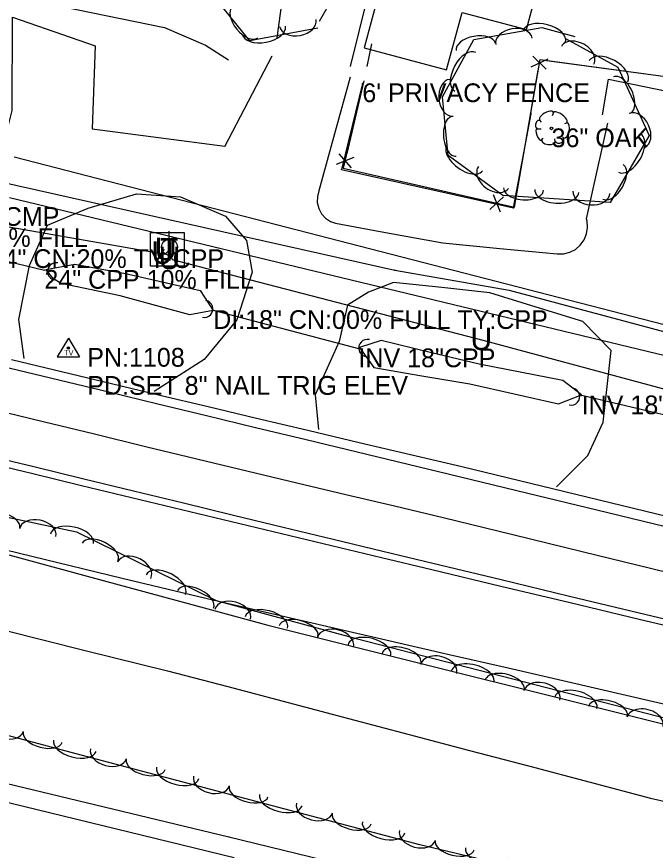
# Model space of a CAD drawing. Extents: x 1441650 to 1491889, y 345904 to 358319.
# Drawn here: x 1446371.8 to 1446542.3, y 354297.3 to 354519.8 of the extents above; entities that cross this region are included whole.
import ezdxf

# ---------------------------------------------------------------- set-up
doc = ezdxf.new("R2010")
doc.units = 0
for name, color, linetype in [('Default', 7, 'Continuous'), ('S_BUILDING', 7, 'Continuous'), ('S_CROSS_DRAIN', 7, 'Continuous'), ('S_CROSS_DRAIN_ANNOT', 7, 'Continuous'), ('S_DITCHLINE', 7, 'Continuous'), ('S_DRG_PT_SYM', 7, 'Continuous'), ('S_EDGE_PAVEMENT', 7, 'Continuous'), ('S_FENCE', 7, 'Continuous'), ('S_FENCE_ANNOT', 7, 'Continuous'), ('S_GAS_UTILITIES', 7, 'Continuous'), ('S_GRAVEL_ROAD', 7, 'Continuous'), ('S_MSC_PT_SYM', 7, 'Continuous'), ('S_PARKING', 7, 'Continuous'), ('S_PAVEMENT_CROWN', 7, 'Continuous'), ('S_RAILROAD', 7, 'Continuous'), ('S_SANITARY_SEWER', 7, 'Continuous'), ('S_SECONDARY_CTL', 7, 'Continuous'), ('S_SECONDARY_CTL_ANNOT', 7, 'Continuous'), ('S_SHOULDER', 7, 'Continuous'), ('S_TELEPHONE_UTILITIES', 7, 'Continuous'), ('S_TREE', 7, 'Continuous'), ('S_TREE_ANNOT', 7, 'Continuous'), ('S_UNDERGROUND_CABLE', 7, 'Continuous'), ('S_UTILITY_POLE', 7, 'Continuous'), ('S_UTL_PT_SYM', 7, 'Continuous'), ('S_WATER_UTILITIES', 7, 'Continuous')]:
    doc.layers.add(name, color=color, linetype=linetype)

msp = doc.modelspace()

# ---------------------------------------------------------------- linework, layer by layer
at = {"layer": 'S_BUILDING'}
msp.add_lwpolyline([(1446463.8, 354556.37), (1446456.38, 354528.68), (1446468.29, 354525.49), (1446464.55, 354511.54), (1446486.57, 354505.64), (1446490.68, 354520.98), (1446507.85, 354516.38), (1446515.07, 354543.34), (1446493.75, 354549.06), (1446494.48, 354551.77), (1446472.7, 354557.61), (1446471.79, 354554.22)], close=True, dxfattribs=at)
at = {"layer": 'S_CROSS_DRAIN'}
for p, q in [((1446356.08, 354457.75), (1446379.23, 354452.21)), ((1446424.26, 354441.49), (1446463.03, 354431.27)), ((1446565.82, 354408.57), (1446522.61, 354418.72))]:
    msp.add_line(p, q, dxfattribs=at)
for centre, start, end in [((1446382.36, 354451.86), 78.0748, 258.404), ((1446421.89, 354441.85), 258.0748, 78.404), ((1446465.41, 354431.4), 76.0901, 256.4193), ((1446519.78, 354418.46), 258.0748, 78.404)]:
    msp.add_arc(centre, 2.3, start, end, dxfattribs=at)
at = {"layer": 'S_DITCHLINE'}
for points in [[(1446379.6, 354452.35), (1446387.35, 354453.81), (1446400.88, 354451.3), (1446420.84, 354446.77), (1446424.25, 354441.42), (1446418.03, 354440.23), (1446399.42, 354445.32), (1446383.73, 354448.64), (1446381.66, 354449.89)], [(1446463.3, 354431.56), (1446467.19, 354426.19), (1446479.98, 354424.01), (1446492.78, 354421.82), (1446516.43, 354416.52), (1446522.57, 354418.89), (1446517.61, 354422.72), (1446495.23, 354427.07), (1446482.15, 354430.24), (1446469.07, 354433.42)]]:
    msp.add_lwpolyline(points, close=True, dxfattribs=at)
for points in [[(1446351.67, 354381.67), (1446375.85, 354375.83), (1446400.03, 354369.99), (1446424.21, 354364.15), (1446439.96, 354360.52), (1446455.71, 354356.88), (1446471.47, 354353.25), (1446487.22, 354349.62), (1446502.97, 354345.99), (1446518.72, 354342.35), (1446534.47, 354338.72), (1446550.23, 354335.09), (1446563.5, 354331.75), (1446576.77, 354328.41), (1446590.05, 354325.08), (1446603.32, 354321.74), (1446616.6, 354318.41), (1446629.87, 354315.07), (1446643.15, 354311.73), (1446656.42, 354308.4)], [(1446368.21, 354356.14), (1446390.15, 354350.7), (1446412.09, 354345.27), (1446428.2, 354341.02), (1446444.31, 354336.76), (1446460.43, 354332.51), (1446476.54, 354328.26), (1446492.65, 354324.01), (1446508.76, 354319.76), (1446524.87, 354315.51), (1446540.98, 354311.26), (1446554.79, 354308.14), (1446568.61, 354305.03), (1446582.42, 354301.92), (1446596.23, 354298.81), (1446610.04, 354295.7)]]:
    msp.add_lwpolyline(points, dxfattribs=at)
at = {"layer": 'S_DRG_PT_SYM'}
for points in [[(1446379.23, 354452.21), (1446379.23, 354452.26), (1446379.23, 354452.21), (1446379.18, 354452.21), (1446379.23, 354452.21), (1446379.23, 354452.16), (1446379.23, 354452.21), (1446379.28, 354452.21)], [(1446424.26, 354441.49), (1446424.26, 354441.54), (1446424.26, 354441.49), (1446424.21, 354441.49), (1446424.26, 354441.49), (1446424.26, 354441.44), (1446424.26, 354441.49), (1446424.31, 354441.49)], [(1446463.03, 354431.27), (1446463.03, 354431.32), (1446463.03, 354431.27), (1446462.98, 354431.27), (1446463.03, 354431.27), (1446463.03, 354431.22), (1446463.03, 354431.27), (1446463.08, 354431.27)], [(1446522.61, 354418.72), (1446522.61, 354418.77), (1446522.61, 354418.72), (1446522.56, 354418.72), (1446522.61, 354418.72), (1446522.61, 354418.67), (1446522.61, 354418.72), (1446522.66, 354418.72)]]:
    msp.add_lwpolyline(points, dxfattribs=at)
at = {"layer": 'S_EDGE_PAVEMENT'}
for points in [[(1446369.74, 354426.12), (1446383.41, 354422.83), (1446396.44, 354419.67), (1446409.48, 354416.52), (1446422.51, 354413.37), (1446435.54, 354410.21), (1446449.12, 354406.94), (1446462.71, 354403.66), (1446476.3, 354400.39), (1446489.88, 354397.12), (1446508.26, 354392.66), (1446526.64, 354388.21), (1446545.02, 354383.75), (1446563.4, 354379.3), (1446577.61, 354375.87), (1446591.82, 354372.44), (1446606.03, 354369.01), (1446620.24, 354365.58), (1446644.08, 354359.82), (1446667.92, 354354.06)], [(1446362.92, 354403.01), (1446376.41, 354399.75), (1446389.73, 354396.52), (1446403.04, 354393.28), (1446416.36, 354390.04), (1446429.68, 354386.81), (1446442.98, 354383.6), (1446456.28, 354380.39), (1446469.57, 354377.18), (1446482.87, 354373.97), (1446501.13, 354369.58), (1446519.38, 354365.19), (1446537.64, 354360.8), (1446555.89, 354356.42), (1446570.62, 354352.84), (1446585.34, 354349.27), (1446600.07, 354345.7), (1446614.8, 354342.12), (1446637.91, 354336.55), (1446661.02, 354330.97)]]:
    msp.add_lwpolyline(points, dxfattribs=at)
at = {"layer": 'S_FENCE'}
for p, q in [((1446513.14, 354505.78), (1446509.6, 354509.31)), ((1446509.11, 354506.48), (1446513.63, 354508.61)), ((1446464.08, 354502.03), (1446458.55, 354479.05)), ((1446504.39, 354468.78), (1446509.17, 354493.93)), ((1446461.77, 354482.25), (1446457.12, 354480.4)), ((1446457.78, 354483.19), (1446461.11, 354479.46)), ((1446458.55, 354479.05), (1446504.39, 354468.78)), ((1446498.09, 354468.38), (1446501.79, 354471.74)), ((1446498.99, 354472.37), (1446500.88, 354467.75))]:
    msp.add_line(p, q, dxfattribs=at)
for points in [[(1446466.52, 354512.57), (1446465.29, 354506.55)], [(1446466.52, 354512.57), (1446465.29, 354506.55)], [(1446464.51, 354502.73), (1446458.99, 354479.38), (1446504.68, 354468.98), (1446511.52, 354508.4), (1446585.05, 354498.45)], [(1446512.64, 354508.24), (1446532.46, 354505.56)], [(1446507.61, 354485.87), (1446511.03, 354505.58)], [(1446532.46, 354505.56), (1446552.28, 354502.88)], [(1446464.51, 354502.73), (1446459.91, 354483.27)], [(1446501.89, 354469.62), (1446504.68, 354468.98), (1446507.61, 354485.87)], [(1446458.99, 354479.38), (1446458.99, 354479.38), (1446478.49, 354474.94)], [(1446478.49, 354474.94), (1446497.99, 354470.5)]]:
    msp.add_lwpolyline(points, dxfattribs=at)
at = {"layer": 'S_GAS_UTILITIES'}
for p, q in [((1446366.68, 354475.9), (1446472.74, 354452.2)), ((1446472.74, 354452.2), (1446503.29, 354446.8)), ((1446503.29, 354446.8), (1446565.51, 354430.19))]:
    msp.add_line(p, q, dxfattribs=at)
at = {"layer": 'S_GRAVEL_ROAD'}
for points in [[(1446342.97, 354435.82), (1446351.84, 354446.48), (1446360.8, 354456.46), (1446365.72, 354475.6), (1446370.63, 354494.75), (1446370.75, 354519.66), (1446392.79, 354512.03), (1446392.01, 354489.89), (1446409.7, 354487.56), (1446427.39, 354485.23), (1446427.39, 354485.2), (1446433.7, 354497.29), (1446440.01, 354509.39), (1446440.01, 354509.37)], [(1446460.81, 354503.67), (1446456.65, 354488.52), (1446452.48, 354473.38), (1446452.07, 354471.82), (1446452.05, 354470.22), (1446452.43, 354468.65), (1446453.19, 354467.23), (1446454.27, 354466.04), (1446455.6, 354465.16), (1446456.9, 354464.68), (1446471.24, 354462.06), (1446485.59, 354459.45), (1446500.81, 354457.97), (1446516.04, 354456.49), (1446517.75, 354456.51), (1446519.42, 354456.94), (1446520.95, 354457.73), (1446522.25, 354458.86), (1446523.25, 354460.25), (1446523.91, 354461.84), (1446524.19, 354463.54), (1446524.06, 354465.26), (1446523.91, 354465.9), (1446526.73, 354478.67), (1446529.55, 354491.45)], [(1446373.8, 354428.62), (1446372.43, 354439.04), (1446375.25, 354453.45), (1446380.09, 354464.22), (1446390.94, 354468.74), (1446403.81, 354472.53), (1446415.56, 354471.72), (1446427.55, 354466.57), (1446433.2, 354460.13), (1446434.72, 354451.63), (1446430.57, 354438.96), (1446421.85, 354428.35), (1446408.52, 354419.75)], [(1446515.92, 354394.3), (1446524.29, 354402.69), (1446528.38, 354411.58), (1446529, 354417.15), (1446530.52, 354430.69), (1446522.88, 354438.44), (1446510.51, 354442.29), (1446498.14, 354446.14), (1446485.25, 354447.52), (1446472.36, 354448.91), (1446465.69, 354446.34), (1446460.13, 354442.84), (1446457.87, 354433.16), (1446451.51, 354418.92), (1446452.34, 354409.63)]]:
    msp.add_lwpolyline(points, dxfattribs=at)
at = {"layer": 'S_MSC_PT_SYM'}
for points in [[(1446464.08, 354502.03), (1446464.08, 354502.08), (1446464.08, 354502.03), (1446464.03, 354502.03), (1446464.08, 354502.03), (1446464.08, 354501.98), (1446464.08, 354502.03), (1446464.13, 354502.03)], [(1446509.17, 354493.93), (1446509.17, 354493.98), (1446509.17, 354493.93), (1446509.12, 354493.93), (1446509.17, 354493.93), (1446509.17, 354493.88), (1446509.17, 354493.93), (1446509.22, 354493.93)], [(1446458.55, 354479.05), (1446458.55, 354479.1), (1446458.55, 354479.05), (1446458.5, 354479.05), (1446458.55, 354479.05), (1446458.55, 354479), (1446458.55, 354479.05), (1446458.6, 354479.05)], [(1446504.39, 354468.78), (1446504.39, 354468.83), (1446504.39, 354468.78), (1446504.34, 354468.78), (1446504.39, 354468.78), (1446504.39, 354468.73), (1446504.39, 354468.78), (1446504.44, 354468.78)], [(1446428.48, 354300.92), (1446428.48, 354300.97), (1446428.48, 354300.92), (1446428.43, 354300.92), (1446428.48, 354300.92), (1446428.48, 354300.87), (1446428.48, 354300.92), (1446428.53, 354300.92)]]:
    msp.add_lwpolyline(points, dxfattribs=at)
at = {"layer": 'S_PARKING'}
for points in [[(1446397.36, 354624.33), (1446381.95, 354570.92), (1446375.72, 354538.68), (1446376.14, 354528.94), (1446380.45, 354523.24), (1446411.24, 354516.95), (1446422.23, 354512.27), (1446428.34, 354508.35)], [(1446481.47, 354595.87), (1446472.89, 354577.11), (1446461.99, 354563.91), (1446458.24, 354553.9), (1446451.96, 354529.98), (1446465.61, 354525.98), (1446460.83, 354506.57)], [(1446441.39, 354514.22), (1446444.89, 354540.27), (1446442.69, 354572.47), (1446445.14, 354584.45)], [(1446528.13, 354493.63), (1446529.8, 354503.14), (1446564.41, 354496.07), (1446562.98, 354487.69)]]:
    msp.add_lwpolyline(points, dxfattribs=at)
at = {"layer": 'S_PAVEMENT_CROWN'}
msp.add_lwpolyline([(1446365.61, 354414.94), (1446378.88, 354411.76), (1446392.56, 354408.45), (1446406.24, 354405.14), (1446419.92, 354401.84), (1446433.6, 354398.53), (1446446.62, 354395.44), (1446459.64, 354392.34), (1446472.66, 354389.24), (1446485.69, 354386.15), (1446504.22, 354381.61), (1446522.75, 354377.07), (1446541.29, 354372.54), (1446559.82, 354368), (1446574.36, 354364.5), (1446588.89, 354361), (1446603.43, 354357.5), (1446617.97, 354354.01), (1446640.17, 354348.66), (1446662.38, 354343.32)], dxfattribs=at)
at = {"layer": 'S_RAILROAD'}
for p, q in [((1446314.98, 354328.28), (1446428.48, 354300.92)), ((1446312.07, 354324), (1446429.84, 354295.45)), ((1446428.48, 354300.92), (1446530.3, 354276.2))]:
    msp.add_line(p, q, dxfattribs=at)
at = {"layer": 'S_SANITARY_SEWER'}
msp.add_line((1446371.19, 354482.39), (1446566.21, 354432.11), dxfattribs=at)
at = {"layer": 'S_SECONDARY_CTL'}
for p, q in [((1446385.66, 354434.02), (1446382.65, 354429.06)), ((1446385.66, 354434.02), (1446388.61, 354429.06)), ((1446382.65, 354429.06), (1446388.61, 354429.06))]:
    msp.add_line(p, q, dxfattribs=at)
for radius in [0.311, 0.183, 0.103]:
    msp.add_circle((1446385.66, 354431.41), radius, dxfattribs=at)
at = {"layer": 'S_SHOULDER'}
for points in [[(1446370.42, 354428.29), (1446384.17, 354425.03), (1446397.1, 354421.94), (1446410.02, 354418.85), (1446422.95, 354415.76), (1446435.87, 354412.68), (1446449.57, 354409.45), (1446463.26, 354406.21), (1446476.96, 354402.98), (1446490.65, 354399.75), (1446508.98, 354395.3), (1446527.31, 354390.84), (1446545.63, 354386.39), (1446563.96, 354381.93), (1446578.21, 354378.47), (1446592.46, 354375.02), (1446606.7, 354371.56), (1446620.95, 354368.1), (1446633.21, 354365.06), (1446645.47, 354362.02), (1446657.73, 354358.98)], [(1446362.35, 354401.2), (1446375.82, 354397.96), (1446389.15, 354394.74), (1446402.49, 354391.53), (1446415.82, 354388.31), (1446429.16, 354385.09), (1446442.51, 354381.89), (1446455.87, 354378.68), (1446469.22, 354375.47), (1446482.58, 354372.26), (1446501.04, 354367.86), (1446519.51, 354363.46), (1446537.97, 354359.06), (1446556.44, 354354.66), (1446570.93, 354351.14), (1446585.43, 354347.62), (1446599.92, 354344.1), (1446614.42, 354340.58), (1446638.11, 354334.82), (1446661.8, 354329.07)]]:
    msp.add_lwpolyline(points, dxfattribs=at)
at = {"layer": 'S_TELEPHONE_UTILITIES'}
msp.add_lwpolyline([(1446407.53, 354453.24), (1446407.53, 354462.24), (1446416.53, 354462.24), (1446416.53, 354453.24)], close=True, dxfattribs=at)
at = {"layer": 'S_TREE'}
for p, q in [((1446515.13, 354494.26), (1446514.74, 354493.41)), ((1446511.33, 354492.24), (1446511.84, 354491.66)), ((1446518.7, 354491.47), (1446518.04, 354491.2)), ((1446510.68, 354489.92), (1446511.8, 354489.92)), ((1446511.84, 354486.74), (1446512.3, 354487.44)), ((1446515.52, 354486.47), (1446515.44, 354487.24)), ((1446517.92, 354487.36), (1446517.46, 354487.79))]:
    msp.add_line(p, q, dxfattribs=at)
for points in [[(1446452.16, 354516.73), (1446434.1, 354513.35), (1446421.68, 354528.76), (1446422.82, 354553.96), (1446433.78, 354566.48), (1446453.99, 354558.73), (1446460.84, 354533.02), (1446452.59, 354518.53)], [(1446518.33, 354513.97), (1446532.25, 354506.34), (1446540.62, 354488.14), (1446530.21, 354470.26), (1446501.6, 354472.07), (1446486.97, 354482.81), (1446485.47, 354498.43), (1446493.85, 354513.78), (1446511.94, 354516.96), (1446520.79, 354514.55)], [(1446066.8, 354447.62), (1446143.91, 354428.65), (1446246.93, 354407.56), (1446309.08, 354398.67), (1446342.08, 354392.02), (1446387.8, 354382.36), (1446425.03, 354363.96), (1446462.42, 354353.82), (1446542.91, 354333.16), (1446634.86, 354310.99), (1446749.65, 354283.42), (1446825.75, 354264.35), (1446891.49, 354247.76), (1446920.75, 354233.86), (1446937, 354226.62), (1446955.71, 354227.95), (1446981.79, 354224.67), (1447009.64, 354215.66), (1447044.85, 354206.75), (1447061.38, 354203.2), (1447067.8, 354201.83), (1447129.51, 354187.75)], [(1447118.54, 354144.26), (1446946.35, 354185.46), (1446854.63, 354207.8), (1446741.94, 354236.39), (1446606.53, 354268.55), (1446479.42, 354298.82), (1446390.4, 354322.33), (1446338.7, 354336.12), (1446187.84, 354373.79), (1446074.45, 354398.8), (1446034.2, 354416.88)], [(1446358.56, 354379.19), (1446374.62, 354374.85), (1446390.69, 354370.5), (1446406.75, 354366.15), (1446422.81, 354361.8), (1446438.87, 354357.46), (1446455.96, 354353.18), (1446473.05, 354348.91), (1446490.14, 354344.64), (1446507.23, 354340.37), (1446524.32, 354336.1), (1446541.41, 354331.83), (1446558.5, 354327.55), (1446575.59, 354323.28), (1446592.68, 354319.01), (1446609.77, 354314.74), (1446626.86, 354310.47), (1446643.95, 354306.2), (1446661.04, 354301.92)], [(1446358.56, 354379.19), (1446374.62, 354374.85), (1446390.69, 354370.5), (1446406.75, 354366.15), (1446422.81, 354361.8), (1446438.87, 354357.46), (1446455.96, 354353.18), (1446473.05, 354348.91), (1446490.14, 354344.64), (1446507.23, 354340.37), (1446524.32, 354336.1), (1446541.41, 354331.83), (1446558.5, 354327.55), (1446575.59, 354323.28), (1446592.68, 354319.01), (1446609.77, 354314.74), (1446626.86, 354310.47), (1446643.95, 354306.2), (1446661.04, 354301.92)]]:
    msp.add_lwpolyline(points, dxfattribs=at)
msp.add_circle((1446514.57, 354490.01), 0.341, dxfattribs=at)
for centre, major_axis, ratio, start_param, end_param in [((1446432.8, 354518.35), (3.36, -4.16), 0.540697, 3.141593, 6.283185), ((1446446.85, 354518.16), (4.87, 0.91), 0.68531, 3.141593, 6.283185), ((1446512.67, 354514.57), (-5.66, 1.55), 0.549792, 3.141593, 6.283185), ((1446437.8, 354516.2), (5.77, 1.08), 0.55008, 3.141593, 6.283185), ((1446504.55, 354513.25), (-4.88, -0.86), 0.684614, 3.141593, 6.283185), ((1446494.36, 354511.72), (-5.27, -0.93), 0.54015, 3.141593, 6.283185), ((1446521.53, 354509.5), (-4.34, 2.38), 0.685133, 3.141635, 6.283228), ((1446491.53, 354505.11), (-2.81, -5.15), 0.549559, 3.141668, 6.28326), ((1446529.78, 354505.28), (-5.15, 2.82), 0.549937, 3.141619, 6.283211), ((1446487.89, 354498.17), (0.47, -4.93), 0.68515, 3.141841, 6.283433), ((1446533.33, 354498.91), (-2.23, 4.85), 0.541328, 3.141306, 6.282899), ((1446513.24, 354493.21), (1.86, 1.08), 0.471018, 0, 3.141593), ((1446516.89, 354492.89), (-1.81, 1.36), 0.405113, 3.141593, 6.283186), ((1446537.39, 354489.45), (-2.07, 4.5), 0.686107, 3.141108, 6.2827), ((1446488.62, 354487.89), (0.51, -5.32), 0.540572, 3.141739, 6.283332), ((1446511, 354491.1), (0.31, 1.03), 0.646762, 0, 3.141593), ((1446518.25, 354489.48), (0.46, 2.04), 0.482994, 3.141593, 6.283185), ((1446511.31, 354488.45), (-0.61, 1.6), 0.420543, 6.283185, 9.424777), ((1446513.77, 354486.67), (-1.83, 0.19), 0.529943, 0, 3.141593), ((1446516.73, 354486.96), (1.09, 0.46), 0.711534, 3.141592, 6.283185), ((1446535.42, 354483.42), (2.94, 5.07), 0.550428, 3.139604, 6.281197), ((1446491.43, 354482.17), (4.73, -3.47), 0.550001, 3.141587, 6.28318), ((1446530.97, 354475.77), (2.68, 4.62), 0.541041, 3.139666, 6.281259), ((1446499.05, 354476.9), (3.99, -2.93), 0.685213, 3.141583, 6.283176), ((1446507.11, 354473.85), (5.33, -0.34), 0.540407, 3.140955, 6.282548), ((1446515.96, 354473.29), (5.86, -0.37), 0.549783, 3.140934, 6.282527), ((1446525.21, 354472.97), (4.94, -0.31), 0.68494, 3.140515, 6.282107), ((1446367.42, 354384.51), (-5.23, 1.1), 0.53657, 3.141593, 6.283185), ((1446377.45, 354382.13), (-4.85, 1.02), 0.680077, 3.141593, 6.283185), ((1446386.56, 354380.47), (-5.74, 1.21), 0.545879, 3.141593, 6.283185), ((1446394.08, 354376.91), (-4.79, 2.37), 0.536838, 3.141593, 6.283185), ((1446403.2, 354372.11), (-4.44, 2.2), 0.680416, 3.141593, 6.283185), ((1446411.61, 354368.24), (-5.26, 2.6), 0.546151, 3.141593, 6.283185), ((1446419.56, 354364.31), (-4.79, 2.37), 0.536838, 3.141593, 6.283185), ((1446429.47, 354360.3), (-4.78, 1.3), 0.680099, 3.141593, 6.283185), ((1446438.48, 354358.13), (-5.66, 1.54), 0.545896, 3.141593, 6.283185), ((1446447.04, 354355.81), (-5.16, 1.4), 0.536587, 3.141593, 6.283185), ((1446456.91, 354352.87), (-4.78, 1.3), 0.680099, 3.141593, 6.283185), ((1446465.95, 354350.74), (-5.68, 1.46), 0.545901, 3.14098, 6.282573), ((1446474.54, 354348.54), (-5.18, 1.33), 0.536592, 3.140999, 6.282592), ((1446484.46, 354345.72), (-4.8, 1.23), 0.680104, 3.140596, 6.282189), ((1446493.49, 354343.67), (-5.68, 1.46), 0.545901, 3.14098, 6.282573), ((1446502.08, 354341.47), (-5.18, 1.33), 0.536592, 3.140999, 6.282592), ((1446511.99, 354338.66), (-4.8, 1.23), 0.680104, 3.140596, 6.282189), ((1446521.02, 354336.61), (-5.68, 1.46), 0.545901, 3.14098, 6.282573), ((1446529.61, 354334.4), (-5.18, 1.33), 0.536592, 3.140999, 6.282592), ((1446539.53, 354331.59), (-4.8, 1.23), 0.680104, 3.140596, 6.282189), ((1446368.89, 354330.43), (4.79, -1.28), 0.656984, 3.141593, 6.283185), ((1446378.78, 354327.54), (5.17, -1.38), 0.51835, 3.141593, 6.283185), ((1446387.34, 354325.25), (5.67, -1.51), 0.527343, 3.141593, 6.283185), ((1446396.35, 354323.12), (4.79, -1.27), 0.656981, 3.141593, 6.283185), ((1446406.25, 354320.25), (5.17, -1.37), 0.518347, 3.141593, 6.283185), ((1446414.82, 354317.98), (5.67, -1.5), 0.52734, 3.141593, 6.283185), ((1446423.84, 354315.86), (4.79, -1.27), 0.656981, 3.141593, 6.283185), ((1446433.73, 354312.99), (5.17, -1.37), 0.518347, 3.141593, 6.283185), ((1446442.31, 354310.72), (5.67, -1.5), 0.52734, 3.141593, 6.283185), ((1446451.32, 354308.6), (4.79, -1.27), 0.656981, 3.141593, 6.283185), ((1446461.22, 354305.73), (5.17, -1.37), 0.518347, 3.141593, 6.283185), ((1446469.79, 354303.46), (5.67, -1.5), 0.52734, 3.141593, 6.283185), ((1446478.81, 354301.34), (4.79, -1.27), 0.656981, 3.141593, 6.283185), ((1446488.71, 354298.7), (5.2, -1.24), 0.518337, 3.141593, 6.283185), ((1446497.34, 354296.64), (5.71, -1.36), 0.527329, 3.141593, 6.283185)]:
    msp.add_ellipse(centre, major_axis=major_axis, ratio=ratio, start_param=start_param, end_param=end_param, dxfattribs=at)
at = {"layer": 'S_UNDERGROUND_CABLE'}
for p, q in [((1446362.62, 354464.95), (1446411.43, 354456.41)), ((1446411.43, 354456.41), (1446412.33, 354457.37)), ((1446412.33, 354457.37), (1446413.33, 354455.01)), ((1446413.33, 354455.01), (1446496.57, 354433.41)), ((1446496.57, 354433.41), (1446559.52, 354416.41))]:
    msp.add_line(p, q, dxfattribs=at)
at = {"layer": 'S_UTILITY_POLE'}
msp.add_line((1446412.5, 354460.43), (1446412.5, 354462.54), dxfattribs=at)
msp.add_circle((1446412.62, 354458.29), 2.13, dxfattribs=at)
at = {"layer": 'S_UTL_PT_SYM'}
for points in [[(1446472.74, 354452.2), (1446472.74, 354452.25), (1446472.74, 354452.2), (1446472.69, 354452.2), (1446472.74, 354452.2), (1446472.74, 354452.15), (1446472.74, 354452.2), (1446472.79, 354452.2)], [(1446503.29, 354446.8), (1446503.29, 354446.85), (1446503.29, 354446.8), (1446503.24, 354446.8), (1446503.29, 354446.8), (1446503.29, 354446.75), (1446503.29, 354446.8), (1446503.34, 354446.8)]]:
    msp.add_lwpolyline(points, dxfattribs=at)
at = {"layer": 'S_WATER_UTILITIES'}
msp.add_line((1446369.96, 354471.61), (1446563.89, 354424.77), dxfattribs=at)

# ---------------------------------------------------------------- texts
at = {"layer": 'Default'}
for p in [(1446408.7, 354454.83), (1446407.8, 354453.86), (1446409.7, 354452.46), (1446492.94, 354430.86)]:
    msp.add_text('U', height=6, rotation=360, dxfattribs=at).set_placement(p)
at = {"layer": 'S_CROSS_DRAIN_ANNOT'}
for s, p in [('DI:24" CN:20% TY:CMP', (1446311.02, 354464)), ('24" CMP 20% FILL', (1446333.81, 354458.38)), ('DI:24" CN:20% TY:CPP', (1446356.08, 354452.75)), ('24" CPP 10% FILL', (1446379.23, 354447.21)), ('DI:18" CN:00% FULL TY:CPP', (1446424.26, 354436.49)), ('INV 18"CPP', (1446463.03, 354426.27)), ('INV 18" CPP', (1446522.61, 354413.72))]:
    msp.add_text(s, height=5, dxfattribs=at).set_placement(p)
at = {"layer": 'S_FENCE_ANNOT'}
msp.add_text("6' PRIVACY FENCE", height=5, dxfattribs=at).set_placement((1446464.08, 354497.03))
at = {"layer": 'S_SECONDARY_CTL'}
msp.add_text('TV', height=1.5, rotation=360, dxfattribs=at).set_placement((1446384.45, 354429.4))
at = {"layer": 'S_SECONDARY_CTL_ANNOT'}
for s, p in [('PN:1108', (1446390.66, 354426.41)), ('PD:SET 8" NAIL TRIG ELEV', (1446390.66, 354418.91))]:
    msp.add_text(s, height=5, dxfattribs=at).set_placement(p)
at = {"layer": 'S_TELEPHONE_UTILITIES'}
msp.add_text('T', height=6, rotation=360, dxfattribs=at).set_placement((1446410.09, 354454.74))
at = {"layer": 'S_TREE_ANNOT'}
msp.add_text('36" OAK', height=5, dxfattribs=at).set_placement((1446514.57, 354485.01))

doc.saveas('drawing.dxf')
